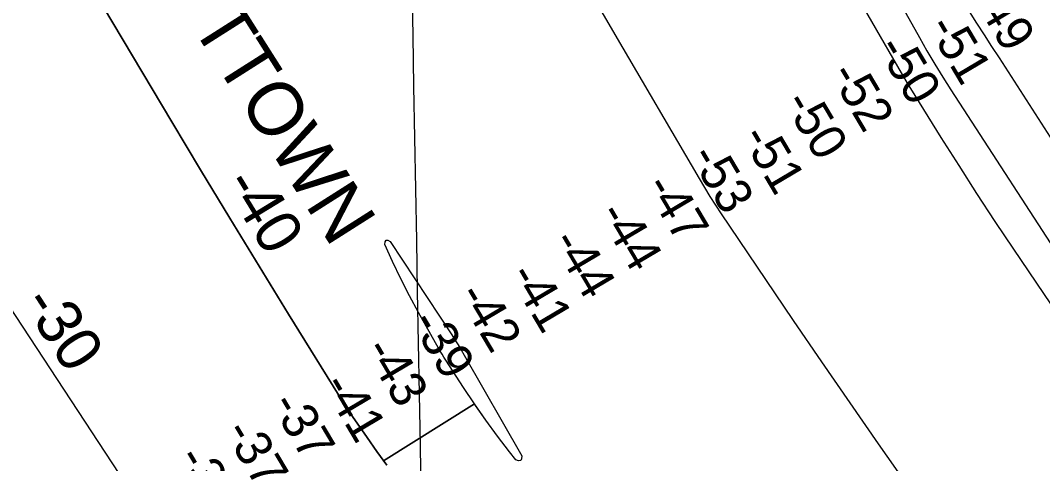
# Model space of a CAD drawing. Extents: x 3914892 to 3953151, y 242587 to 268572.
# Drawn here: x 3934093 to 3935983, y 263797 to 264616 of the extents above; entities that cross this region are included whole.
import ezdxf

# ---------------------------------------------------------------- set-up
doc = ezdxf.new("R2010")
doc.units = 0
for name, color, linetype in [('V-GRID-MAJR', 7, 'Continuous'), ('V-RIVR-IDEN', 7, 'Continuous'), ('V-RIVR-RANG', 7, 'Continuous'), ('V-TOPO-DPTH', 7, 'Continuous'), ('V-TOPO-MAJR', 7, 'Continuous'), ('V-TOPO-MINR', 7, 'Continuous'), ('V-TOPO-MINR-IDEN', 7, 'Continuous')]:
    doc.layers.add(name, color=color, linetype=linetype)

msp = doc.modelspace()

# ---------------------------------------------------------------- linework, layer by layer
at = {"layer": 'V-GRID-MAJR'}
msp.add_spline([(3935110.219, 248305.854), (3935001.8570000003, 254362.298), (3934893.433, 260422.212), (3934785.009, 266482.117), (3934784.947, 266485.596)], degree=3, dxfattribs=at)
at = {"layer": 'V-TOPO-DPTH'}
for points in [[(3934086.2797625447, 264910.12723302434), (3934100.9906939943, 264885.2931679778), (3934372.6838567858, 264428.99623499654), (3934426.1389787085, 264339.7361784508), (3934479.89470914, 264250.6585714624), (3934534.1013523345, 264161.8546388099), (3934588.608604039, 264073.233155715), (3934690.1644083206, 263909.051139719), (3934694.170095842, 263902.69090437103), (3934698.243566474, 263896.37516795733), (3934702.4187117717, 263890.126179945), (3934706.66164018, 263883.9216908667), (3934733.723319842, 263845.02832841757), (3934751.7674310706, 263819.5729560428), (3934764.418610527, 263802.15947391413), (3934932.281296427, 263907.27865592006)], [(3934770.103968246, 263794.3339683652), (3934751.7674310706, 263819.5729560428), (3934733.723319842, 263845.02832841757), (3934706.66164018, 263883.9216908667), (3934702.4187117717, 263890.126179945), (3934698.243566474, 263896.37516795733), (3934694.170095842, 263902.69090437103), (3934690.1644083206, 263909.051139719), (3934588.608604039, 264073.233155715), (3934534.1013523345, 264161.8546388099), (3934479.89470914, 264250.6585714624), (3934426.1389787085, 264339.7361784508), (3934372.6838567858, 264428.99623499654), (3934100.9906939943, 264885.2931679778)], [(3933931.215319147, 264301.7297857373), (3934301.0492939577, 263739.5369397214)], [(3933931.215319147, 264301.7297857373), (3934301.0492939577, 263739.5369397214)], [(3934953.101665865, 263877.3371900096), (3934932.281296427, 263907.27865592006), (3934912.0041046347, 263937.6090094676), (3934879.2744881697, 263988.05235310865), (3934875.825103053, 263993.486299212), (3934872.448854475, 263998.96432294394), (3934869.182310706, 264004.5084631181), (3934865.9889034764, 264010.09668092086), (3934828.9367550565, 264076.45996878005), (3934812.252432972, 264107.3704750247), (3934796.165644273, 264138.5782887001), (3934780.97515565, 264170.23206352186), (3934766.382200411, 264202.1831457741), (3934767.1573557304, 264206.9112960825), (3934768.9651457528, 264209.73973366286), (3934772.3218878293, 264209.7186021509), (3934776.711264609, 264207.797757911), (3934890.2638033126, 264035.090471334), (3934896.2512143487, 264025.7990853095), (3934902.1232932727, 264016.4368300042), (3934907.822374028, 264006.96827077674), (3934913.4061226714, 263997.4288422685), (3935019.9112792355, 263811.5765783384), (3935019.570209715, 263806.04826685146), (3935017.8252323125, 263802.59977399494), (3935013.974393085, 263802.27100908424), (3935008.719645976, 263804.02206280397), (3934996.9151153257, 263819.0098087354), (3934974.736801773, 263847.97905555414), (3934953.101665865, 263877.3371900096)], [(3934932.281296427, 263907.27865592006), (3934912.0041046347, 263937.6090094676), (3934879.2744881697, 263988.05235310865), (3934875.825103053, 263993.486299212), (3934872.448854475, 263998.96432294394), (3934869.182310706, 264004.5084631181), (3934865.9889034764, 264010.09668092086), (3934828.9367550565, 264076.45996878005), (3934812.252432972, 264107.3704750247), (3934796.165644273, 264138.5782887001), (3934780.97515565, 264170.23206352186), (3934766.382200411, 264202.1831457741), (3934767.1573557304, 264206.9112960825), (3934768.9651457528, 264209.73973366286), (3934772.3218878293, 264209.7186021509), (3934776.711264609, 264207.797757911), (3934890.2638033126, 264035.090471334), (3934896.2512143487, 264025.7990853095), (3934902.1232932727, 264016.4368300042), (3934907.822374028, 264006.96827077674), (3934913.4061226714, 263997.4288422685), (3935019.9112792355, 263811.5765783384), (3935019.570209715, 263806.04826685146), (3935017.8252323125, 263802.59977399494), (3935013.974393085, 263802.27100908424), (3935008.719645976, 263804.02206280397), (3934996.9151153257, 263819.0098087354), (3934974.736801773, 263847.97905555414), (3934953.101665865, 263877.3371900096)], [(3934934.2533731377, 263904.4426415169), (3934932.281296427, 263907.27865592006), (3934764.418610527, 263802.15947391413), (3934766.9861527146, 263798.62542792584), (3934770.103968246, 263794.3339683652)], [(3934953.101665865, 263877.3371900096), (3934934.2533731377, 263904.4426415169)]]:
    msp.add_lwpolyline(points, dxfattribs=at)
at = {"layer": 'V-TOPO-MAJR'}
for points in [[(3936276.444481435, 263680.85478345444), (3935929.333885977, 264193.5538410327), (3935895.142532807, 264244.6981515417), (3935861.3537084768, 264296.103684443), (3935828.168677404, 264347.9010509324), (3935795.3861751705, 264399.9596398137), (3935739.3185844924, 264490.1610475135), (3935734.906876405, 264497.3358948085), (3935730.5418334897, 264504.5387138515), (3935726.2467883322, 264511.7834905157), (3935721.9984083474, 264519.0562389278), (3935667.034094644, 264614.20445257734), (3935635.3517105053, 264669.0798713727), (3935603.6868546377, 264723.9653970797), (3935572.048291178, 264778.8660831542), (3935540.42725599, 264833.7768761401), (3935159.6351225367, 265495.39918510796), (3935143.2457151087, 265523.47271211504), (3935126.626897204, 265551.4078337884), (3935109.663963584, 265579.135347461), (3935092.471619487, 265606.72445579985), (3934760.4365184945, 266132.2848306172)], [(3936080.4188941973, 264270.9551918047), (3935902.984748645, 264546.69810520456), (3935889.101683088, 264568.23962486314), (3935875.1982825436, 264589.7679913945), (3935861.264379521, 264611.2766282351), (3935847.310141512, 264632.77211194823), (3935488.3657765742, 265184.842529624), (3935479.2449591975, 265191.62561033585), (3935470.219452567, 265194.4106682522), (3935461.3369120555, 265191.1986919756), (3935452.54968229, 265183.9886929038), (3935446.903288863, 265169.23102294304), (3935444.406779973, 265154.44482806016), (3935446.635097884, 265139.6158457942), (3935452.013300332, 265124.7583386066), (3935754.782952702, 264584.39145638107), (3935768.8281603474, 264559.8843520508), (3935783.185745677, 264535.56577985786), (3935798.0118975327, 264511.53000587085), (3935813.1504270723, 264487.6827640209), (3936035.2491220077, 264145.1989446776)], [(3935119.665770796, 264714.3628224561), (3935191.909174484, 264589.94473474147), (3935347.8755346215, 264323.6726876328), (3935357.709248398, 264307.2349094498), (3935367.7430640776, 264290.92278365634), (3935378.0770326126, 264274.79913644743), (3935388.6111030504, 264258.801141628), (3935470.0726189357, 264137.5445238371), (3935521.720008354, 264061.1721003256), (3935573.6771917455, 263985.0124132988), (3935626.099066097, 263909.1718310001), (3935678.830734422, 263833.5439851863), (3935892.657442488, 263528.86300439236), (3935915.213364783, 263496.5039155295), (3935937.6308284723, 263464.0498387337), (3935959.8406042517, 263431.45328003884), (3935981.911921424, 263398.76173341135), (3936009.584364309, 263357.49039785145)]]:
    msp.add_lwpolyline(points, dxfattribs=at)
at = {"layer": 'V-TOPO-MINR'}
for points in [[(3934100.9906939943, 264885.2931679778), (3934372.6838567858, 264428.99623499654), (3934426.1389787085, 264339.7361784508), (3934479.89470914, 264250.6585714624), (3934534.1013523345, 264161.8546388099), (3934588.608604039, 264073.233155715), (3934690.1644083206, 263909.051139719), (3934694.170095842, 263902.69090437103), (3934698.243566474, 263896.37516795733), (3934702.4187117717, 263890.126179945), (3934706.66164018, 263883.9216908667), (3934733.723319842, 263845.02832841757), (3934751.7674310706, 263819.5729560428), (3934770.103968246, 263794.3339683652)], [(3933931.215319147, 264301.7297857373), (3934301.0492939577, 263739.5369397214)], [(3934953.101665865, 263877.3371900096), (3934932.281296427, 263907.27865592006), (3934912.0041046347, 263937.6090094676), (3934879.2744881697, 263988.05235310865), (3934875.825103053, 263993.486299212), (3934872.448854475, 263998.96432294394), (3934869.182310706, 264004.5084631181), (3934865.9889034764, 264010.09668092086), (3934828.9367550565, 264076.45996878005), (3934812.252432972, 264107.3704750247), (3934796.165644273, 264138.5782887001), (3934780.97515565, 264170.23206352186), (3934766.382200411, 264202.1831457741), (3934767.1573557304, 264206.9112960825), (3934768.9651457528, 264209.73973366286), (3934772.3218878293, 264209.7186021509), (3934776.711264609, 264207.797757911), (3934890.2638033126, 264035.090471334), (3934896.2512143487, 264025.7990853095), (3934902.1232932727, 264016.4368300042), (3934907.822374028, 264006.96827077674), (3934913.4061226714, 263997.4288422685), (3935019.9112792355, 263811.5765783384), (3935019.570209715, 263806.04826685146), (3935017.8252323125, 263802.59977399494), (3935013.974393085, 263802.27100908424), (3935008.719645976, 263804.02206280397), (3934996.9151153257, 263819.0098087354), (3934974.736801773, 263847.97905555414), (3934953.101665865, 263877.3371900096)]]:
    msp.add_lwpolyline(points, dxfattribs=at)

# ---------------------------------------------------------------- texts
at = {"layer": 'V-RIVR-IDEN'}
msp.add_text('PILOTTOWN', height=99.999796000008, rotation=302.4174804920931, dxfattribs=at).set_placement((3934243.7971764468, 264864.97716145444))
at = {"layer": 'V-RIVR-RANG'}
for s, p in [('-49', (3935848.6280321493, 264664.6405606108)), ('-51', (3935768.387447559, 264603.8924612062)), ('-50', (3935674.699464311, 264565.8377695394)), ('-52', (3935587.601216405, 264516.6633080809)), ('-50', (3935502.385464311, 264464.3117695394)), ('-51', (3935423.7574475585, 264400.8404612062)), ('-53', (3935328.860288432, 264364.82817623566)), ('-47', (3935245.251083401, 264309.7625899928)), ('-44', (3935159.36903215, 264258.53556061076)), ('-44', (3935073.2110321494, 264207.7725606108)), ('-41', (3934994.0461594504, 264145.20898858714)), ('-42', (3934899.416928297, 264108.74283546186)), ('-39', (3934812.856536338, 264058.6606376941)), ('-43', (3934726.8330003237, 264007.67070361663)), ('-41', (3934649.4161594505, 263942.1569885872)), ('-37', (3934554.109587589, 263906.8356670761)), ('-37', (3934467.951587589, 263856.0716670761)), ('-32', (3934380.5904324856, 263807.3409125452))]:
    msp.add_text(s, height=67, rotation=300.6477777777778, dxfattribs=at).set_placement(p)
at = {"layer": 'V-TOPO-MINR-IDEN'}
for s, rotation, p in [('-40', 301.4002308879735, (3934466.6951896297, 264314.0282535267)), ('-30', 303.33859195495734, (3934094.059572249, 264093.7618853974))]:
    msp.add_text(s, height=83, rotation=rotation, dxfattribs=at).set_placement(p)

doc.saveas('drawing.dxf')
